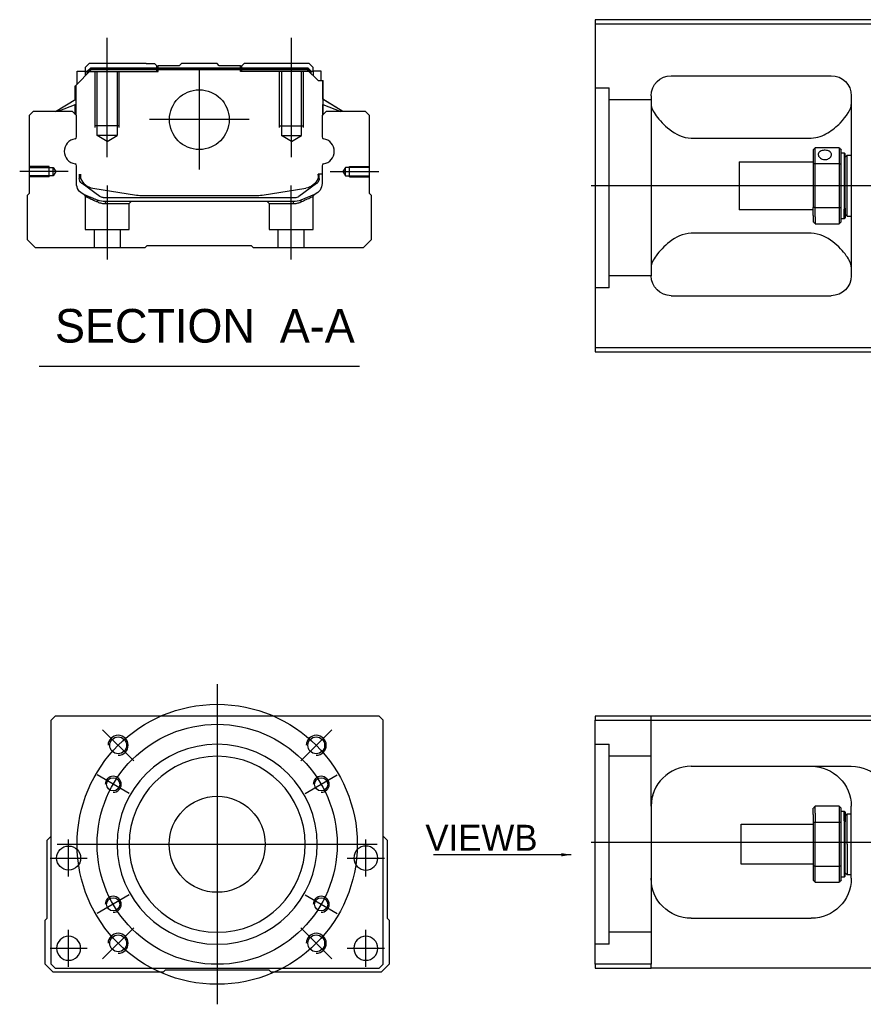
# Model space of a CAD drawing. Header units: millimetres. Extents: x 443 to 3685, y -1599 to 860.
# Tile 310 of 610: x 2498 to 2709, y -1595 to -1349. Entities that reach past the tile are written whole.
import ezdxf
from ezdxf.lldxf.tags import DXFTag

# ---------------------------------------------------------------- set-up
doc = ezdxf.new("R2010")
doc.units = ezdxf.units.MM
doc.layers.get('0').update_dxf_attribs({"linetype": 'CONTINUOUS'})
doc.styles.add('CHN', font='txt')
doc.styles.add('DIM-7', font='SIMPLEX.shx', dxfattribs={"width": 0.7, "bigfont": 'chineset.shx'})
tags = doc.linetypes.add('DASHED', pattern=[25.72, 12.86, -12.86]).pattern_tags.tags
tags[6:7] = [DXFTag(74, 4), DXFTag(75, 0), DXFTag(340, '0'), DXFTag(46, 0.0), DXFTag(50, 0.0), DXFTag(44, 0.0), DXFTag(45, 0.0)]
tags[4:5] = [DXFTag(74, 4), DXFTag(75, 0), DXFTag(340, '0'), DXFTag(46, 0.0), DXFTag(50, 0.0), DXFTag(44, 0.0), DXFTag(45, 0.0)]
doc.dimstyles.new('CNS', dxfattribs={"dimtxt": 3.5, "dimasz": 2.5, "dimexe": 1, "dimexo": 1, "dimgap": 1, "dimtad": 1, "dimdsep": 46, "dimtxsty": 'DIM-7', "dimcen": 0.09, "dimclrd": 4, "dimclre": 4, "dimclrt": 1, "dimadec": 0, "dimazin": 0, "dimtfac": 1, "dimtmove": 0, "dimatfit": 3, "dimfxl": 0, "dimtvp": 0.971429, "dimtolj": 1, "dimarcsym": 0})

msp = doc.modelspace()

# ---------------------------------------------------------------- linework, layer by layer
at = {"linetype": 'Continuous'}
for p, q in [((2716.16, -1349.02), (2642.16, -1349.02)), ((2642.16, -1349.02), (2642.16, -1431.02)), ((2642.16, -1350.02), (2716.16, -1350.02)), ((2515.79, -1360), (2514.79, -1361)), ((2514.79, -1361), (2514.79, -1361.85)), ((2515.29, -1361.92), (2516.15, -1361.05)), ((2529.97, -1360), (2515.79, -1360)), ((2516.15, -1361.05), (2570.38, -1361.05)), ((2516.25, -1361.28), (2516.15, -1361.05)), ((2529.97, -1360), (2532.07, -1360)), ((2532.07, -1360), (2532.62, -1360.55)), ((2532.62, -1360.55), (2532.97, -1360.55)), ((2538.27, -1360.55), (2532.97, -1360.55)), ((2532.97, -1361.05), (2532.97, -1360.55)), ((2538.27, -1360.55), (2538.82, -1360)), ((2547.72, -1360), (2538.82, -1360)), ((2548.27, -1360.55), (2547.72, -1360)), ((2553.57, -1360.55), (2548.27, -1360.55)), ((2553.57, -1360.55), (2553.92, -1360.55)), ((2553.57, -1361.05), (2553.57, -1360.55)), ((2553.92, -1360.55), (2554.47, -1360)), ((2553.92, -1360.55), (2554.47, -1360)), ((2556.57, -1360), (2554.47, -1360)), ((2554.47, -1360), (2554.47, -1360)), ((2570.75, -1360), (2556.57, -1360)), ((2570.29, -1361.28), (2570.38, -1361.05)), ((2571.25, -1361.92), (2570.38, -1361.05)), ((2571.75, -1361), (2570.75, -1360)), ((2571.75, -1361.85), (2571.75, -1361)), ((2512.39, -1365.45), (2516.29, -1361.55)), ((2512.79, -1361.85), (2514.79, -1361.85)), ((2512.79, -1365.05), (2512.79, -1361.85)), ((2514.79, -1361.85), (2514.79, -1363.05)), ((2515.29, -1362), (2514.79, -1362)), ((2515.29, -1362.55), (2515.29, -1361.92)), ((2515.52, -1362.01), (2515.29, -1361.92)), ((2515.52, -1362.01), (2516.25, -1361.28)), ((2515.52, -1362.32), (2515.52, -1362.01)), ((2516.25, -1361.28), (2570.29, -1361.28)), ((2570.25, -1361.55), (2516.29, -1361.55)), ((2572.95, -1364.25), (2570.25, -1361.55)), ((2571.02, -1362.01), (2570.29, -1361.28)), ((2571.02, -1362.01), (2571.25, -1361.92)), ((2571.02, -1362.32), (2571.02, -1362.01)), ((2571.25, -1362.55), (2571.25, -1361.92)), ((2571.75, -1362), (2571.25, -1362)), ((2573.75, -1361.85), (2571.75, -1361.85)), ((2571.75, -1361.85), (2571.75, -1363.05)), ((2573.75, -1364.25), (2573.75, -1361.85)), ((2573.75, -1361.85), (2573.75, -1361.85)), ((2661.16, -1363.02), (2701.16, -1363.02)), ((2512.29, -1368.96), (2512.29, -1365.55)), ((2512.39, -1368.9), (2512.39, -1365.45)), ((2512.44, -1365.4), (2512.44, -1371.5)), ((2572.95, -1364.25), (2574.1, -1364.25)), ((2574.1, -1364.25), (2574.1, -1371.5)), ((2574.1, -1364.25), (2574.15, -1364.25)), ((2574.15, -1368.9), (2574.15, -1364.25)), ((2574.15, -1364.25), (2574.25, -1364.25)), ((2574.25, -1368.96), (2574.25, -1364.25)), ((2656.16, -1368.02), (2656.16, -1413.02)), ((2706.16, -1368.02), (2706.16, -1413.02)), ((2507.38, -1372), (2512.44, -1368.87)), ((2512.44, -1370.21), (2507.93, -1372)), ((2512.29, -1372.7), (2512.29, -1370.27)), ((2512.39, -1372.8), (2512.39, -1370.23)), ((2579.15, -1372), (2574.1, -1368.87)), ((2574.1, -1370.21), (2578.61, -1372)), ((2574.15, -1372.8), (2574.15, -1370.23)), ((2579.15, -1372), (2574.25, -1368.96)), ((2574.25, -1372.7), (2574.25, -1370.27)), ((2501.77, -1372), (2500.77, -1373)), ((2500.77, -1373), (2500.77, -1392.45)), ((2511.59, -1372), (2501.77, -1372)), ((2512.59, -1373), (2511.59, -1372)), ((2512.59, -1378.32), (2512.59, -1373)), ((2574.95, -1372), (2573.95, -1373)), ((2573.95, -1373), (2573.95, -1378.32)), ((2584.77, -1372), (2574.95, -1372)), ((2585.77, -1373), (2584.77, -1372)), ((2585.77, -1392.45), (2585.77, -1373)), ((2666.16, -1378.61), (2696.16, -1378.61)), ((2696.66, -1381.52), (2696.66, -1385.11)), ((2703.16, -1381.02), (2697.16, -1381.02)), ((2697.16, -1384.97), (2697.16, -1381.02)), ((2703.16, -1381.02), (2703.16, -1384.97)), ((2703.66, -1385.11), (2703.66, -1381.52)), ((2703.66, -1382.27), (2704.36, -1382.27)), ((2704.36, -1382.27), (2704.66, -1382.57)), ((2704.36, -1382.27), (2704.36, -1396.35)), ((2704.66, -1396.14), (2704.66, -1382.57)), ((2704.66, -1383.37), (2705.16, -1382.87)), ((2705.16, -1382.87), (2706.16, -1382.87)), ((2705.16, -1398.17), (2705.16, -1382.87)), ((2512.59, -1389.94), (2512.59, -1385.54)), ((2573.95, -1385.54), (2573.95, -1389.94)), ((2678.16, -1384.52), (2696.66, -1384.52)), ((2678.16, -1384.52), (2678.16, -1396.52)), ((2696.66, -1385.11), (2696.66, -1395.93)), ((2697.16, -1396.06), (2697.16, -1384.97)), ((2697.16, -1384.97), (2703.16, -1384.97)), ((2703.16, -1384.97), (2703.16, -1396.06)), ((2703.66, -1395.93), (2703.66, -1385.11)), ((2513.29, -1387.66), (2513.29, -1388.74)), ((2513.59, -1387.66), (2513.59, -1388.7)), ((2573.95, -1387.66), (2572.95, -1387.66)), ((2572.95, -1387.66), (2572.95, -1388.7)), ((2573.25, -1388.74), (2573.25, -1387.66)), ((2513.97, -1390), (2513.9, -1389.95)), ((2518.39, -1393.21), (2513.97, -1390)), ((2572.56, -1390), (2568.14, -1393.21)), ((2572.63, -1389.95), (2572.56, -1390)), ((2500.77, -1392.45), (2500.27, -1392.95)), ((2500.27, -1392.95), (2500.27, -1404)), ((2516.66, -1391.13), (2527.57, -1392.87)), ((2529.22, -1393), (2557.32, -1393)), ((2558.97, -1392.87), (2569.88, -1391.13)), ((2572.09, -1392.71), (2568.66, -1394.12)), ((2586.27, -1392.95), (2585.77, -1392.45)), ((2586.27, -1404), (2586.27, -1392.95)), ((2519.27, -1393.5), (2567.26, -1393.5)), ((2566.76, -1394.5), (2519.78, -1394.5)), ((2696.66, -1396.52), (2678.16, -1396.52)), ((2696.66, -1397.94), (2696.66, -1395.93)), ((2696.66, -1397.94), (2696.66, -1399.52)), ((2703.16, -1396.06), (2697.16, -1396.06)), ((2697.16, -1398.3), (2697.16, -1396.06)), ((2703.16, -1396.06), (2703.16, -1398.3)), ((2703.66, -1399.52), (2703.66, -1395.93)), ((2704.36, -1398.77), (2704.36, -1396.35)), ((2704.66, -1396.14), (2704.66, -1398.47)), ((2704.66, -1397.67), (2705.16, -1398.17)), ((2697.16, -1398.3), (2697.16, -1400.02)), ((2697.16, -1400.02), (2703.16, -1400.02)), ((2703.16, -1398.3), (2703.16, -1400.02)), ((2704.36, -1398.77), (2703.66, -1398.77)), ((2704.66, -1398.47), (2704.36, -1398.77)), ((2705.16, -1398.17), (2706.16, -1398.17)), ((2696.16, -1402.42), (2666.16, -1402.42)), ((2500.27, -1404), (2502.27, -1406)), ((2529.77, -1406), (2530.27, -1405.5)), ((2530.27, -1405.5), (2556.27, -1405.5)), ((2556.27, -1405.5), (2556.77, -1406)), ((2584.27, -1406), (2586.27, -1404)), ((2502.27, -1406), (2529.77, -1406)), ((2556.77, -1406), (2584.27, -1406)), ((2661.16, -1418.02), (2701.16, -1418.02)), ((2642.16, -1431.02), (2642.16, -1432.02)), ((2716.16, -1431.02), (2642.16, -1431.02)), ((2642.16, -1432.02), (2716.16, -1432.02)), ((2507.24, -1523.17), (2506.24, -1524.17)), ((2575.74, -1523.17), (2507.24, -1523.17)), ((2588.24, -1523.17), (2575.74, -1523.17)), ((2589.24, -1524.17), (2588.24, -1523.17)), ((2642.16, -1523.17), (2642.16, -1524.17)), ((2716.16, -1523.17), (2642.16, -1523.17)), ((2506.24, -1585.17), (2506.24, -1524.17)), ((2589.24, -1585.17), (2589.24, -1524.17)), ((2642.16, -1524.17), (2716.16, -1524.17)), ((2642.16, -1585.17), (2642.16, -1524.17)), ((2666.16, -1535.67), (2706.16, -1535.67)), ((2656.16, -1545.67), (2656.16, -1585.17)), ((2703.16, -1545.67), (2697.16, -1545.67)), ((2697.16, -1547.39), (2697.16, -1545.67)), ((2703.16, -1545.67), (2703.16, -1547.39)), ((2706.16, -1563.67), (2706.16, -1545.67)), ((2696.66, -1547.74), (2696.66, -1546.17)), ((2696.66, -1547.74), (2696.66, -1549.76)), ((2697.16, -1547.39), (2697.16, -1549.62)), ((2703.16, -1547.39), (2703.16, -1549.62)), ((2703.66, -1549.76), (2703.66, -1546.17)), ((2703.66, -1546.92), (2704.36, -1546.92)), ((2704.36, -1546.92), (2704.66, -1547.22)), ((2704.36, -1549.34), (2704.36, -1546.92)), ((2704.66, -1547.22), (2704.66, -1549.55)), ((2704.66, -1548.02), (2705.16, -1547.52)), ((2705.16, -1547.52), (2706.16, -1547.52)), ((2705.16, -1555.17), (2705.16, -1547.52)), ((2678.66, -1550.17), (2696.66, -1550.17)), ((2678.66, -1555.17), (2678.66, -1550.17)), ((2696.66, -1549.76), (2696.66, -1560.58)), ((2697.16, -1560.71), (2697.16, -1549.62)), ((2697.16, -1549.62), (2703.16, -1549.62)), ((2703.16, -1549.62), (2703.16, -1560.71)), ((2703.66, -1560.58), (2703.66, -1549.76)), ((2704.36, -1549.34), (2704.36, -1563.42)), ((2704.66, -1563.12), (2704.66, -1549.55)), ((2505.24, -1554.17), (2506.24, -1553.17)), ((2589.24, -1553.17), (2590.24, -1554.17)), ((2505.24, -1573.62), (2505.24, -1554.17)), ((2590.24, -1554.17), (2590.24, -1573.62)), ((2678.66, -1560.17), (2678.66, -1555.17)), ((2705.16, -1555.17), (2705.16, -1562.82)), ((2696.66, -1560.17), (2678.66, -1560.17)), ((2696.66, -1560.58), (2696.66, -1564.17)), ((2703.66, -1564.17), (2703.66, -1560.58)), ((2697.16, -1564.67), (2697.16, -1560.71)), ((2703.16, -1560.71), (2697.16, -1560.71)), ((2703.16, -1560.71), (2703.16, -1564.67)), ((2705.16, -1562.82), (2704.66, -1562.32)), ((2706.16, -1562.82), (2705.16, -1562.82)), ((2697.16, -1564.67), (2703.16, -1564.67)), ((2704.36, -1563.42), (2703.66, -1563.42)), ((2704.66, -1563.12), (2704.36, -1563.42)), ((2504.74, -1574.12), (2505.24, -1573.62)), ((2504.74, -1585.17), (2504.74, -1574.12)), ((2590.24, -1573.62), (2590.74, -1574.12)), ((2590.74, -1574.12), (2590.74, -1585.17)), ((2666.16, -1573.67), (2696.16, -1573.67)), ((2506.74, -1587.17), (2504.74, -1585.17)), ((2506.24, -1585.17), (2507.24, -1586.17)), ((2588.24, -1586.17), (2589.24, -1585.17)), ((2590.74, -1585.17), (2588.74, -1587.17)), ((2642.16, -1585.17), (2642.16, -1586.17)), ((2656.16, -1585.17), (2642.16, -1585.17)), ((2656.16, -1586.17), (2656.16, -1585.17)), ((2534.24, -1587.17), (2506.74, -1587.17)), ((2507.24, -1586.17), (2588.24, -1586.17)), ((2534.74, -1586.67), (2534.24, -1587.17)), ((2560.74, -1586.67), (2534.74, -1586.67)), ((2561.24, -1587.17), (2560.74, -1586.67)), ((2588.74, -1587.17), (2561.24, -1587.17)), ((2642.16, -1586.17), (2656.16, -1586.17)), ((2716.16, -1586.17), (2656.16, -1586.17))]:
    msp.add_line(p, q, dxfattribs=at)
at = {"ltscale": 0.2}
for p, q in [((2520.27, -1383.41), (2520.27, -1353.59)), ((2566.27, -1383.41), (2566.27, -1353.59)), ((2543.27, -1361.53), (2543.27, -1386.48)), ((2555.74, -1374), (2530.79, -1374)), ((2510.55, -1387), (2498.4, -1387)), ((2575.99, -1387), (2588.13, -1387)), ((2520.32, -1409), (2520.32, -1390.5)), ((2566.21, -1409), (2566.21, -1390.5)), ((2526.88, -1534.31), (2519.1, -1526.53)), ((2568.6, -1534.31), (2576.38, -1526.53)), ((2526.88, -1576.03), (2519.1, -1583.81)), ((2568.6, -1576.03), (2576.38, -1583.81))]:
    msp.add_line(p, q, dxfattribs=at)
at = {"linetype": 'DASHED'}
for p, q in [((2532.62, -1362), (2532.62, -1360.55)), ((2532.97, -1362), (2532.97, -1361.05)), ((2553.57, -1362), (2553.57, -1361.05)), ((2553.92, -1362), (2553.92, -1360.55)), ((2515.29, -1362), (2532.97, -1362)), ((2571.25, -1362), (2553.57, -1362)), ((2571.75, -1362), (2571.75, -1361.85)), ((2573.75, -1364), (2573.75, -1364)), ((2574.31, -1369), (2574.31, -1369)), ((2514.77, -1393.18), (2514.77, -1401.5)), ((2571.71, -1401.5), (2571.71, -1393.2)), ((2519.82, -1395), (2525.77, -1395)), ((2525.77, -1395), (2526.27, -1394.5)), ((2525.77, -1401.5), (2525.77, -1395)), ((2560.21, -1394.5), (2560.71, -1395)), ((2560.71, -1395), (2560.71, -1401.5)), ((2560.71, -1395), (2566.71, -1395)), ((2514.77, -1401.5), (2520.27, -1401.5)), ((2516.97, -1401.5), (2516.97, -1406)), ((2520.27, -1401.5), (2525.77, -1401.5)), ((2523.57, -1406), (2523.57, -1401.5)), ((2560.71, -1401.5), (2571.71, -1401.5)), ((2562.91, -1401.5), (2562.91, -1406)), ((2569.51, -1406), (2569.51, -1401.5)), ((2645.66, -1416.04), (2642.16, -1416.04)), ((2645.66, -1580.17), (2642.16, -1580.17))]:
    msp.add_line(p, q, dxfattribs=at)
at = {"linetype": 'DASHED', "ltscale": 0.1}
for p, q in [((2517.27, -1376), (2517.27, -1362)), ((2517.77, -1378), (2517.77, -1362)), ((2522.77, -1362), (2522.77, -1378)), ((2523.27, -1376), (2523.27, -1362)), ((2563.27, -1376), (2563.27, -1362)), ((2563.77, -1362), (2563.77, -1378)), ((2568.77, -1378), (2568.77, -1362)), ((2569.27, -1376), (2569.27, -1362)), ((2523.27, -1375.55), (2517.27, -1375.55)), ((2563.27, -1375.55), (2569.27, -1375.55)), ((2522.77, -1378), (2517.77, -1378)), ((2520.27, -1379.45), (2517.77, -1378)), ((2520.27, -1379.45), (2522.77, -1378)), ((2563.77, -1378), (2568.77, -1378)), ((2566.27, -1379.45), (2563.77, -1378)), ((2566.27, -1379.45), (2568.77, -1378)), ((2505.77, -1385.7), (2500.77, -1385.7)), ((2505.77, -1388.3), (2505.77, -1385.7)), ((2580.77, -1388.3), (2580.77, -1385.7)), ((2580.77, -1385.7), (2585.77, -1385.7)), ((2500.77, -1385.93), (2506.76, -1385.93)), ((2506.76, -1388.08), (2500.77, -1388.08)), ((2506.76, -1385.93), (2507.41, -1387)), ((2506.76, -1388.08), (2506.76, -1385.93)), ((2507.41, -1387), (2506.76, -1388.08)), ((2579.77, -1385.93), (2579.13, -1387)), ((2579.13, -1387), (2579.77, -1388.08)), ((2585.77, -1385.93), (2579.77, -1385.93)), ((2579.77, -1388.08), (2579.77, -1385.93)), ((2579.77, -1388.08), (2585.77, -1388.08)), ((2505.77, -1388.3), (2500.77, -1388.3)), ((2580.77, -1388.3), (2585.77, -1388.3))]:
    msp.add_line(p, q, dxfattribs=at)
at = {"linetype": 'DASHED', "ltscale": 0.3}
for p, q in [((2642.16, -1366.04), (2645.66, -1366.04)), ((2645.66, -1416.04), (2645.66, -1366.04)), ((2656.16, -1369.04), (2645.66, -1369.04)), ((2656.16, -1413.04), (2645.66, -1413.04)), ((2656.16, -1545.67), (2656.16, -1523.17)), ((2642.16, -1530.17), (2645.66, -1530.17)), ((2645.66, -1580.17), (2645.66, -1530.17)), ((2656.16, -1533.17), (2645.66, -1533.17)), ((2656.16, -1577.17), (2645.66, -1577.17))]:
    msp.add_line(p, q, dxfattribs=at)
for p, q in [((3683.16, -1390.56), (2641.16, -1390.52)), ((2503.25, -1435.63), (2583.3, -1435.63)), ((2641.16, -1554.67), (3683.16, -1554.67))]:
    msp.add_line(p, q)
at = {"ltscale": 0.3}
for p, q in [((2547.74, -1515.17), (2547.74, -1595.17)), ((2507.74, -1555.17), (2587.74, -1555.17))]:
    msp.add_line(p, q, dxfattribs=at)
at = {"ltscale": 0.1}
for p, q in [((2525.79, -1542.49), (2517.73, -1537.84)), ((2569.7, -1542.49), (2577.75, -1537.84)), ((2510.63, -1563.25), (2510.63, -1553.95)), ((2584.86, -1563.25), (2584.86, -1553.95)), ((2505.98, -1558.6), (2515.28, -1558.6)), ((2580.21, -1558.6), (2589.51, -1558.6)), ((2525.79, -1567.84), (2517.73, -1572.49)), ((2569.7, -1567.84), (2577.75, -1572.49)), ((2510.63, -1585.82), (2510.63, -1576.52)), ((2584.86, -1585.82), (2584.86, -1576.52)), ((2505.98, -1581.17), (2515.28, -1581.17)), ((2580.21, -1581.17), (2589.51, -1581.17))]:
    msp.add_line(p, q, dxfattribs=at)
at = {"linetype": 'Continuous'}
for centre, radius in [((2543.27, -1374), 7.47), ((2522.99, -1530.42), 2.1), ((2572.49, -1530.42), 2.1), ((2521.76, -1540.17), 1.65), ((2573.72, -1540.17), 1.65), ((2547.74, -1555.17), 12), ((2510.63, -1558.6), 3), ((2521.76, -1570.17), 1.65), ((2573.72, -1570.17), 1.65), ((2522.99, -1579.92), 2.1), ((2572.49, -1579.92), 2.1)]:
    msp.add_circle(centre, radius, dxfattribs=at)
at = {"ltscale": 0.3}
for radius in [35, 30]:
    msp.add_circle((2547.74, -1555.17), radius, dxfattribs=at)
at = {"linetype": 'Continuous', "extrusion": (0, 0, -1)}
for centre, radius in [((-2547.74, -1555.17), 25), ((-2547.74, -1555.17), 22), ((-2584.86, -1558.6), 3), ((-2510.63, -1581.17), 3), ((-2584.86, -1581.17), 3)]:
    msp.add_circle(centre, radius, dxfattribs=at)
at = {"linetype": 'Continuous', "extrusion": (-6.12303e-17, 0, -1)}
for centre, start, end in [((-2661.16, -1368.02), 0, 90), ((-2701.16, -1368.02), 90, 180), ((-2661.16, -1413.02), 270, 0), ((-2701.16, -1413.02), 180, 270)]:
    msp.add_arc(centre, 5, start, end, dxfattribs=at)
at = {"linetype": 'Continuous'}
for centre, radius, start, end in [((2512.09, -1378.32), 0.5, 285.1919, 0), ((2574.45, -1378.32), 0.5, 180, 254.8081), ((2512.09, -1385.54), 0.5, 0, 74.8081), ((2574.45, -1385.54), 0.5, 105.1919, 180), ((2569.25, -1387.18), 4, 337.6678, 353.1681), ((2569.25, -1387.18), 3.77, 349.0413, 352.7469), ((2517.29, -1387.18), 4, 202.3316, 260.9414), ((2529.22, -1382.5), 10.5, 260.9414, 270), ((2557.32, -1382.5), 10.5, 270, 279.0586), ((2567.26, -1392), 1.5, 270, 306.0274), ((2666.16, -1545.67), 10, 90, 180)]:
    msp.add_arc(centre, radius, start, end, dxfattribs=at)
for centre, radius, start, end in [((2512.71, -1381.93), 3.17, 98.9371, 261.0629), ((2573.83, -1381.93), 3.17, 278.9371, 81.0629), ((2522.99, -1530.42), 2.5, 270, 180), ((2572.49, -1530.42), 2.5, 270, 180), ((2521.76, -1540.17), 2, 270, 180), ((2573.72, -1540.17), 2, 270, 180), ((2521.76, -1570.17), 2, 270, 180), ((2573.72, -1570.17), 2, 270, 180), ((2522.99, -1579.92), 2.5, 270, 180), ((2572.49, -1579.92), 2.5, 270, 180)]:
    msp.add_arc(centre, radius, start, end)
at = {"linetype": 'Continuous', "extrusion": (0, 0, -1)}
for centre, radius, start, end in [((-2517.29, -1387.18), 4, 337.6678, 353.1681), ((-2517.29, -1387.18), 3.77, 349.0413, 352.7469), ((-2515.59, -1389.94), 3, 292.4327, 0), ((-2514.79, -1388.74), 1.5, 306.0274, 0), ((-2569.25, -1387.18), 4, 202.3316, 260.9414), ((-2570.95, -1389.94), 3, 180, 247.5673), ((-2571.75, -1388.74), 1.5, 180, 233.9726), ((-2519.78, -1389.5), 5, 270, 292.4327), ((-2519.27, -1392), 1.5, 270, 306.0274), ((-2566.76, -1389.5), 5, 247.5673, 270), ((-2696.16, -1545.67), 10, 90, 180), ((-2706.16, -1545.67), 10, 90, 180), ((-2666.16, -1563.67), 10, 270, 0), ((-2696.16, -1563.67), 10, 180, 270)]:
    msp.add_arc(centre, radius, start, end, dxfattribs=at)
at = {"linetype": 'Continuous'}
for points, degree in [([(2656.16, -1370.23), (2656.16, -1370.98), (2656.63, -1371.95), (2657.4, -1373.02)], 3), ([(2512.44, -1371.5), (2512.44, -1372.1)], 1), ([(2512.44, -1372.1), (2512.44, -1372.85)], 1), ([(2574.1, -1371.5), (2574.1, -1372.1)], 1), ([(2574.1, -1372.1), (2574.1, -1372.85)], 1), ([(2696.66, -1381.52), (2696.82, -1381.35), (2696.99, -1381.19), (2697.16, -1381.02)], 3), ([(2703.16, -1381.02), (2703.32, -1381.19), (2703.49, -1381.35), (2703.66, -1381.52)], 3), ([(2697.16, -1384.97), (2696.99, -1385.02), (2696.82, -1385.06), (2696.66, -1385.11)], 3), ([(2703.16, -1384.97), (2703.32, -1385.02), (2703.49, -1385.06), (2703.66, -1385.11)], 3), ([(2697.16, -1396.06), (2696.99, -1396.02), (2696.82, -1395.97), (2696.66, -1395.93)], 3), ([(2703.16, -1396.06), (2703.32, -1396.02), (2703.49, -1395.97), (2703.66, -1395.93)], 3), ([(2697.16, -1400.02), (2696.99, -1399.85), (2696.82, -1399.69), (2696.66, -1399.52)], 3), ([(2703.66, -1399.52), (2703.49, -1399.69), (2703.32, -1399.85), (2703.16, -1400.02)], 3), ([(2657.4, -1408.02), (2656.63, -1409.09), (2656.16, -1410.06), (2656.16, -1410.81)], 3), ([(2706.16, -1410.81), (2706.16, -1410.06), (2705.69, -1409.09), (2704.91, -1408.02)], 3), ([(2661.16, -1537.01), (2661.13, -1537.03), (2661.1, -1537.05), (2661.07, -1537.06)], 3), ([(2697.16, -1545.67), (2696.99, -1545.84), (2696.82, -1546), (2696.66, -1546.17)], 3), ([(2703.16, -1545.67), (2703.32, -1545.84), (2703.49, -1546), (2703.66, -1546.17)], 3), ([(2697.16, -1549.62), (2696.99, -1549.67), (2696.82, -1549.71), (2696.66, -1549.76)], 3), ([(2703.66, -1549.76), (2703.49, -1549.71), (2703.32, -1549.67), (2703.16, -1549.62)], 3), ([(2697.16, -1560.71), (2696.99, -1560.67), (2696.82, -1560.62), (2696.66, -1560.58)], 3), ([(2703.66, -1560.58), (2703.49, -1560.62), (2703.32, -1560.67), (2703.16, -1560.71)], 3), ([(2696.66, -1564.17), (2696.82, -1564.34), (2696.99, -1564.5), (2697.16, -1564.67)], 3), ([(2703.66, -1564.17), (2703.49, -1564.34), (2703.32, -1564.5), (2703.16, -1564.67)], 3)]:
    msp.add_open_spline(points, degree=degree, dxfattribs=at)
for points, knots in [([(2696.16, -1378.61), (2697.68, -1378.61), (2699.09, -1378.05), (2701.5, -1376.59), (2702.49, -1375.73), (2705.05, -1373.12), (2706.16, -1371.39), (2706.16, -1370.23)], [0, 0, 0, 0, 0.25, 0.25, 0.5, 0.5, 1, 1, 1, 1]), ([(2657.4, -1373.02), (2658.23, -1374.16), (2659.36, -1375.38), (2662.24, -1377.59), (2664.09, -1378.61), (2666.16, -1378.61)], [0, 0, 0, 0, 0.5, 0.5, 1, 1, 1, 1]), ([(2701.21, -1382.74), (2701.21, -1382.61), (2701.18, -1382.48), (2701.06, -1382.25), (2700.96, -1382.14), (2700.74, -1381.96), (2700.6, -1381.88), (2700.28, -1381.76), (2700.11, -1381.71), (2699.75, -1381.66), (2699.56, -1381.66), (2699.19, -1381.68), (2699.01, -1381.71), (2698.68, -1381.81), (2698.53, -1381.87), (2698.27, -1382.04), (2698.16, -1382.14), (2697.99, -1382.35), (2697.94, -1382.48), (2697.91, -1382.65), (2697.91, -1382.7), (2697.91, -1382.74)], [0, 0, 0, 0, 0.106605, 0.106605, 0.21316, 0.21316, 0.320465, 0.320465, 0.42832, 0.42832, 0.535356, 0.535356, 0.641477, 0.641477, 0.748016, 0.748016, 0.855648, 0.855648, 0.963354, 0.963354, 1, 1, 1, 1]), ([(2697.91, -1382.74), (2697.91, -1382.87), (2697.94, -1383.01), (2698.06, -1383.26), (2698.15, -1383.39), (2698.38, -1383.61), (2698.52, -1383.71), (2698.83, -1383.87), (2699.01, -1383.93), (2699.37, -1383.99), (2699.56, -1384), (2699.92, -1383.97), (2700.1, -1383.93), (2700.43, -1383.8), (2700.59, -1383.72), (2700.85, -1383.51), (2700.96, -1383.39), (2701.12, -1383.14), (2701.17, -1383.01), (2701.2, -1382.83), (2701.21, -1382.79), (2701.21, -1382.74)], [0, 0, 0, 0, 0.106605, 0.106605, 0.21316, 0.21316, 0.320465, 0.320465, 0.42832, 0.42832, 0.535356, 0.535356, 0.641477, 0.641477, 0.748016, 0.748016, 0.855648, 0.855648, 0.963354, 0.963354, 1, 1, 1, 1]), ([(2666.16, -1402.42), (2664.09, -1402.42), (2662.24, -1403.45), (2659.37, -1405.65), (2658.23, -1406.88), (2657.4, -1408.02)], [0, 0, 0, 0, 0.5, 0.5, 1, 1, 1, 1]), ([(2704.91, -1408.02), (2704.09, -1406.88), (2702.96, -1405.66), (2700.07, -1403.45), (2698.22, -1402.42), (2696.16, -1402.42)], [0, 0, 0, 0, 0.5, 0.5, 1, 1, 1, 1]), ([(2656.72, -1542.36), (2656.63, -1542.62), (2656.5, -1543.05), (2656.4, -1543.49), (2656.36, -1543.67)], [0, 0, 0, 0, 0.596588, 1, 1, 1, 1])]:
    msp.add_open_spline(points, degree=3, knots=knots, dxfattribs=at)
at = {"linetype": 'DASHED'}
for points, degree in [([(2514.46, -1392.71), (2514.77, -1393.18)], 1), ([(2571.71, -1393.2), (2572.02, -1392.74)], 1), ([(2517.9, -1394.59), (2517.87, -1394.12)], 1), ([(2519.78, -1394.5), (2519.82, -1395)], 1), ([(2566.76, -1394.5), (2566.74, -1394.67), (2566.73, -1394.84), (2566.71, -1395)], 3), ([(2568.66, -1394.12), (2568.64, -1394.59)], 1)]:
    msp.add_open_spline(points, degree=degree, dxfattribs=at)
for points, degree, knots in [([(2514.46, -1392.71), (2514.46, -1392.71), (2515.38, -1393.1), (2516.31, -1393.48), (2517.87, -1394.12)], 2, [0, 0, 0, 0.5, 0.5, 1, 1, 1]), ([(2514.77, -1393.18), (2514.77, -1393.18), (2514.77, -1393.18), (2515.24, -1393.39), (2516.55, -1393.98), (2517.43, -1394.38), (2517.9, -1394.59)], 3, [0, 0, 0, 0, 0.000815, 0.486557, 0.726811, 1, 1, 1, 1]), ([(2568.64, -1394.59), (2568.95, -1394.44), (2569.56, -1394.17), (2570.31, -1393.83), (2571.31, -1393.38), (2571.71, -1393.2), (2571.71, -1393.2)], 3, [0, 0, 0, 0, 0.185898, 0.357233, 0.514425, 1, 1, 1, 1]), ([(2517.9, -1394.59), (2518.2, -1394.71), (2518.8, -1394.94), (2519.49, -1394.98), (2519.82, -1395)], 3, [0, 0, 0, 0, 0.515943, 1, 1, 1, 1]), ([(2566.71, -1395), (2567.04, -1394.98), (2567.73, -1394.94), (2568.33, -1394.71), (2568.64, -1394.59)], 3, [0, 0, 0, 0, 0.484584, 1, 1, 1, 1])]:
    msp.add_open_spline(points, degree=degree, knots=knots, dxfattribs=at)

# ---------------------------------------------------------------- texts
at = {"style": 'CHN'}
for s, insert, char_height, attachment_point in [('SECTION  A-A ', (2507.22, -1425.6), 8.4, 4), ('VIEWB', (2627.77, -1556.79), 6.5, 9)]:
    msp.add_mtext(s, dxfattribs=dict(at, insert=insert, char_height=char_height, attachment_point=attachment_point))

# ---------------------------------------------------------------- leaders
msp.add_leader([(2636.21, -1557.78), (2601.76, -1557.79)], dimstyle='CNS', override={"dimtxt": 6.5, "dimtxsty": 'CHN'})

doc.saveas('drawing.dxf')
